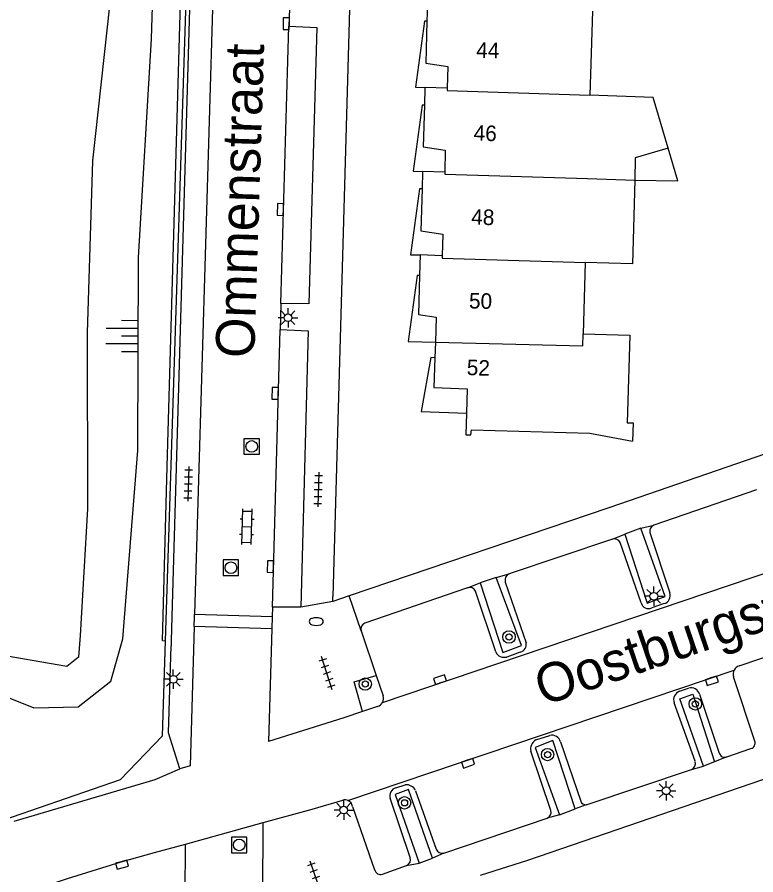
# Model space of a CAD drawing. Extents: x 125000 to 129004, y 397500 to 399008.
# Drawn here: x 127295.3 to 127342.9, y 398810.1 to 398865.3 of the extents above; entities that cross this region are included whole.
import ezdxf

# ---------------------------------------------------------------- set-up
doc = ezdxf.new("R2010")
doc.units = 0
for name, color, linetype in [('gg-afsc-faunaraster', 7, 'Continuous'), ('gg-afsc-hekwerk', 7, 'Continuous'), ('gg-afsc-muur', 7, 'Continuous'), ('gg-anno-huisnummerreeks BGT', 7, 'Continuous'), ('gg-anno-openbare ruimte label', 7, 'Continuous'), ('gg-bbg-gedigitaliseerde bebouwing', 7, 'Continuous'), ('gg-bbg-hoofdgebouw', 7, 'Continuous'), ('gg-bbg-luifel en loopbrug', 7, 'Continuous'), ('gg-bbg-tussenscheiding', 7, 'Continuous'), ('gg-knt-BGT kruinlijn', 7, 'Continuous'), ('gg-knt-bovenkant onderkant talud', 7, 'Continuous'), ('gg-knt-verharding', 7, 'Continuous'), ('gg-knt-verharding nz', 7, 'Continuous'), ('gt-grn-groengrens', 7, 'Continuous'), ('gt-grn-weggrens', 7, 'Continuous'), ('gt-symb-boom', 7, 'Continuous'), ('gt-symb-brandkraan', 7, 'Continuous'), ('gt-symb-klinker verharding', 7, 'Continuous'), ('gt-symb-kolk', 7, 'Continuous'), ('gt-symb-lichtmast', 7, 'Continuous'), ('gt-symb-rioolschacht', 7, 'Continuous'), ('gt-symb-talud symbool', 7, 'Continuous'), ('gt-symb-tegel verharding', 7, 'Continuous')]:
    doc.layers.add(name, color=color, linetype=linetype)

# ---------------------------------------------------------------- blocks, each defined once
blk = doc.blocks.new('gt0-TEG1')
at = {"layer": 'gt-symb-tegel verharding'}
for p, q in [((-1.125, 0), (1.125, 0)), ((-0.9, -0.25), (-0.9, 0.25)), ((-0.45, -0.25), (-0.45, 0.25)), ((0, -0.25), (0, 0.25)), ((0.45, -0.25), (0.45, 0.25)), ((0.9, -0.25), (0.9, 0.25))]:
    blk.add_line(p, q, dxfattribs=at)
blk = doc.blocks.new('gt0-BOOM')
at = {"layer": 'gt-symb-boom'}
for radius in [0.4, 0.2]:
    blk.add_circle((0, 0), radius, dxfattribs=at)
blk = doc.blocks.new('gt0-KOLK')
at = {"layer": 'gt-symb-kolk'}
blk.add_lwpolyline([(0, 0), (0.375, 0), (0.375, 0.4), (-0.375, 0.4), (-0.375, 0), (0, 0)], dxfattribs=at)
blk = doc.blocks.new('gt0-LMAST')
at = {"layer": 'gt-symb-lichtmast'}
for p, q in [((-0.005, 0.246), (-0.005, 0.621)), ((-0.182, 0.173), (-0.447, 0.438)), ((0.172, 0.173), (0.437, 0.438)), ((-0.255, -0.004), (-0.63, -0.004)), ((-0.182, -0.181), (-0.447, -0.446)), ((-0.005, -0.254), (-0.005, -0.629)), ((0.437, -0.446), (0.172, -0.181)), ((0.245, -0.004), (0.62, -0.004))]:
    blk.add_line(p, q, dxfattribs=at)
blk.add_circle((-0.005, -0.004), 0.25, dxfattribs=at)
blk = doc.blocks.new('gt0-TALUD_1')
at = {"layer": 'gt-symb-talud symbool'}
for p, q in [((-1, -1), (-1, 0)), ((-0.5, -2), (-0.5, 0)), ((0, -1), (0, 0)), ((0.5, -2), (0.5, 0)), ((1, -1), (1, 0))]:
    blk.add_line(p, q, dxfattribs=at)
blk = doc.blocks.new('gt0-RS')
at = {"layer": 'gt-symb-rioolschacht'}
blk.add_lwpolyline([(-0.5, -0.5), (0.5, -0.5), (0.5, 0.5), (-0.5, 0.5)], close=True, dxfattribs=at)
blk.add_circle((0, 0), 0.375, dxfattribs=at)
blk = doc.blocks.new('gt0-KL1')
at = {"layer": 'gt-symb-klinker verharding'}
for p, q in [((-1.15, 0.3), (1.15, 0.3)), ((-1, -0.3), (-1, 0.3)), ((-0.5, 0.3), (-0.5, 0.45)), ((0, -0.3), (0, 0.3)), ((0.5, 0.3), (0.5, 0.45)), ((1, -0.3), (1, 0.3)), ((-1.15, -0.3), (1.15, -0.3)), ((-0.5, -0.45), (-0.5, -0.3)), ((0.5, -0.45), (0.5, -0.3))]:
    blk.add_line(p, q, dxfattribs=at)
blk = doc.blocks.new('gt0-BR')
at = {"layer": 'gt-symb-brandkraan'}
for centre, radius, start, end in [((-0.244, 0), 0.206, 107.5669, 252.4331), ((0.599, -2.664), 3, 106.892, 107.5669), ((0, -0.691), 0.938, 73.108, 106.892), ((-0.599, -2.664), 3, 72.4331, 73.108), ((0.244, 0), 0.206, 287.567, 72.4331), ((0.599, 2.664), 3, 252.4331, 253.108), ((0, 0.691), 0.938, 253.108, 286.8921), ((-0.599, 2.664), 3, 286.8921, 287.567)]:
    blk.add_arc(centre, radius, start, end, dxfattribs=at)

msp = doc.modelspace()

# ---------------------------------------------------------------- linework, layer by layer
at = {"layer": 'gg-afsc-faunaraster'}
msp.add_line((127304.697, 398819.013), (127304.893, 398825.142), dxfattribs=at)
msp.add_lwpolyline([(127304.893, 398825.142), (127307.006, 398891.033), (127306.651, 398893.309), (127305.853, 398895.355), (127289.659, 398919.493), (127285.91, 398922.103)], dxfattribs=at)
at = {"layer": 'gg-afsc-hekwerk'}
msp.add_lwpolyline([(127304.697, 398819.013), (127301.969, 398816.185), (127295.017, 398813.764), (127288.102, 398811.338)], dxfattribs=at)
at = {"layer": 'gg-afsc-muur'}
for p, q in [((127328.22, 398811.003), (127344.036, 398816.426)), ((127325.174, 398810.03), (127328.22, 398811.003))]:
    msp.add_line(p, q, dxfattribs=at)
at = {"layer": 'gg-bbg-gedigitaliseerde bebouwing'}
for p, q in [((127332.378, 398865.697), (127332.221, 398860.29)), ((127331.918, 398849.505), (127331.775, 398844.905)), ((127331.775, 398844.905), (127334.782, 398844.813))]:
    msp.add_line(p, q, dxfattribs=at)
for points in [[(127337.247, 398856.872), (127336.287, 398860.138), (127332.221, 398860.29)], [(127337.247, 398856.872), (127335.141, 398856.253), (127335.112, 398854.813)], [(127335.112, 398854.813), (127334.954, 398849.407), (127331.918, 398849.505)]]:
    msp.add_lwpolyline(points, dxfattribs=at)
at = {"layer": 'gg-bbg-hoofdgebouw'}
for p, q in [((127321.755, 398866.167), (127321.725, 398865.038)), ((127321.594, 398860.782), (127321.56, 398859.629)), ((127323.032, 398860.721), (127321.594, 398860.782)), ((127321.443, 398855.372), (127321.409, 398854.242)), ((127322.882, 398855.325), (127321.443, 398855.372)), ((127321.278, 398849.986), (127321.246, 398848.662)), ((127322.707, 398849.925), (127321.278, 398849.986)), ((127322.267, 398844.37), (127322.231, 398843.371)), ((127324.317, 398841.374), (127324.266, 398839.804))]:
    msp.add_line(p, q, dxfattribs=at)
for points in [[(127321.725, 398865.038), (127321.654, 398862.349), (127323.062, 398862.12), (127323.032, 398860.721)], [(127321.56, 398859.629), (127321.482, 398856.949), (127322.901, 398856.732), (127322.882, 398855.325)], [(127321.409, 398854.242), (127321.325, 398851.531), (127322.745, 398851.322), (127322.707, 398849.925)], [(127321.246, 398848.662), (127321.187, 398846.143), (127322.308, 398845.976), (127322.267, 398844.37)], [(127334.782, 398844.813), (127334.608, 398839.184), (127335.001, 398839.173), (127334.968, 398838.001)], [(127322.231, 398843.371), (127322.158, 398841.445), (127324.317, 398841.374)], [(127324.266, 398839.804), (127324.221, 398838.406), (127324.55, 398838.398), (127324.582, 398838.72), (127332.21, 398838.503), (127334.968, 398838.001)]]:
    msp.add_lwpolyline(points, dxfattribs=at)
at = {"layer": 'gg-bbg-luifel en loopbrug'}
for points in [[(127321.725, 398865.038), (127321.568, 398865.043), (127320.983, 398860.8), (127321.594, 398860.782)], [(127321.56, 398859.629), (127321.417, 398859.633), (127320.832, 398855.39), (127321.443, 398855.372)], [(127335.112, 398854.813), (127337.87, 398854.757), (127337.247, 398856.872)], [(127321.409, 398854.242), (127321.252, 398854.247), (127320.667, 398850.004), (127321.278, 398849.986)], [(127321.246, 398848.662), (127321.095, 398848.666), (127320.51, 398844.423), (127322.267, 398844.37)], [(127322.231, 398843.371), (127321.979, 398843.378), (127321.342, 398839.899), (127324.266, 398839.804)]]:
    msp.add_lwpolyline(points, dxfattribs=at)
at = {"layer": 'gg-bbg-tussenscheiding'}
msp.add_line((127332.065, 398854.902), (127335.112, 398854.813), dxfattribs=at)
for points in [[(127323.032, 398860.721), (127323.029, 398860.591), (127332.221, 398860.29)], [(127322.882, 398855.325), (127322.88, 398855.187), (127332.065, 398854.902)], [(127322.707, 398849.925), (127322.703, 398849.787), (127331.918, 398849.505)], [(127322.267, 398844.37), (127331.75, 398844.124), (127331.775, 398844.905)]]:
    msp.add_lwpolyline(points, dxfattribs=at)
at = {"layer": 'gg-knt-BGT kruinlijn'}
msp.add_lwpolyline([(127288.092, 398825.099), (127290.46, 398823.208), (127296.402, 398820.807), (127299.263, 398820.88), (127301.376, 398822.535), (127302.148, 398825.264), (127303.114, 398837.395), (127303.143, 398849.814), (127303.983, 398863.9), (127304.454, 398879.121), (127304.506, 398889.319), (127304.206, 398892.498), (127296.566, 398904.509), (127287.73, 398917.86), (127279.742, 398922.4), (127275.622, 398925.686), (127276.382, 398927.096), (127275.266, 398931.847), (127268.937, 398944.463)], dxfattribs=at)
at = {"layer": 'gg-knt-bovenkant onderkant talud'}
msp.add_lwpolyline([(127291.893, 398906.399), (127293.297, 398903.938), (127297.338, 398897.038), (127300.017, 398893.344), (127301.135, 398890.641), (127301.302, 398887.705), (127301.163, 398881.044), (127301.615, 398876.05), (127301.811, 398873.141), (127301.48, 398867.826), (127300.191, 398856.045), (127299.841, 398844.971), (127299.861, 398833.645), (127299.392, 398825.483), (127299.277, 398824.072), (127298.53, 398823.483), (127293.548, 398824.341), (127290.31, 398825.479), (127288.069, 398827.23), (127286.321, 398828.89), (127288.092, 398825.099)], dxfattribs=at)
at = {"layer": 'gg-knt-verharding'}
for p, q in [((127307.248, 398893.6), (127305.301, 398826.7)), ((127317.515, 398893.178), (127315.667, 398827.983)), ((127308.65, 398891.184), (127306.763, 398826.847)), ((127312.889, 398866.453), (127312.84, 398864.722)), ((127312.31, 398846.855), (127312.263, 398845.176)), ((127342.949, 398834.864), (127336.325, 398832.585)), ((127335.504, 398832.382), (127334.459, 398831.997)), ((127336.068, 398832.108), (127337.363, 398828.216)), ((127333.67, 398831.684), (127327.008, 398829.447)), ((127335.513, 398827.576), (127334.157, 398831.468)), ((127318.861, 398821.167), (127345.131, 398830.058)), ((127326.187, 398829.214), (127325.153, 398828.87)), ((127324.341, 398828.547), (127317.725, 398826.276)), ((127326.766, 398828.918), (127328.102, 398825.012)), ((127315.669, 398827.676), (127315.667, 398827.983)), ((127316.714, 398828.031), (127315.669, 398827.676)), ((127326.148, 398824.415), (127324.853, 398828.324)), ((127311.777, 398827.309), (127311.765, 398826.7)), ((127313.604, 398827.301), (127311.777, 398827.309)), ((127337.002, 398827.527), (127336.203, 398827.255)), ((127306.758, 398826.668), (127306.763, 398826.847)), ((127306.763, 398826.847), (127311.765, 398826.7)), ((127305.301, 398826.7), (127305.255, 398825.134)), ((127306.739, 398826.047), (127306.758, 398826.668)), ((127311.765, 398826.7), (127311.741, 398825.9)), ((127311.741, 398825.9), (127306.739, 398826.047)), ((127317.485, 398825.772), (127318.451, 398822.907)), ((127305.255, 398825.134), (127305.246, 398824.803)), ((127327.726, 398824.401), (127326.86, 398824.09)), ((127316.639, 398814.845), (127341.505, 398823.253)), ((127318.451, 398822.907), (127318.898, 398821.581)), ((127342.832, 398818.669), (127341.459, 398822.804)), ((127337.987, 398821.883), (127338.575, 398822.093)), ((127339.28, 398821.702), (127340.547, 398817.895)), ((127318.546, 398820.903), (127317.579, 398820.575)), ((127338.992, 398817.371), (127337.646, 398821.146)), ((127328.728, 398818.749), (127329.633, 398819.032)), ((127330.32, 398818.627), (127331.626, 398814.813)), ((127329.706, 398814.213), (127328.403, 398818.015)), ((127341.039, 398817.657), (127342.587, 398818.187)), ((127340.248, 398817.344), (127339.537, 398817.063)), ((127306.476, 398817.081), (127305.821, 398816.877)), ((127331.976, 398814.571), (127338.756, 398816.852)), ((127319.714, 398815.673), (127320.321, 398815.856)), ((127320.983, 398815.481), (127322.315, 398811.719)), ((127320.646, 398811.186), (127319.36, 398814.989)), ((127316.933, 398814.466), (127318.353, 398810.386)), ((127330.266, 398813.916), (127331.261, 398814.317)), ((127322.816, 398811.453), (127329.464, 398813.702)), ((127306.175, 398812.039), (127311.184, 398813.422)), ((127321.229, 398810.805), (127322.085, 398811.127)), ((127318.857, 398810.112), (127320.408, 398810.664))]:
    msp.add_line(p, q, dxfattribs=at)
for points in [[(127312.84, 398864.722), (127314.624, 398864.634), (127314.109, 398846.85), (127312.31, 398846.855)], [(127312.263, 398845.176), (127314.068, 398845.094), (127313.604, 398827.301)], [(127344.772, 398837.615), (127333.435, 398833.702), (127316.714, 398828.031)], [(127334.459, 398831.997), (127335.903, 398827.556), (127337.067, 398827.997), (127335.504, 398832.382)], [(127325.153, 398828.87), (127326.619, 398824.375), (127327.812, 398824.833), (127326.187, 398829.214)], [(127341.829, 398823.518), (127350.822, 398826.577), (127356.899, 398828.672)], [(127305.821, 398816.877), (127305.073, 398819.213), (127305.246, 398824.803)], [(127317.579, 398820.575), (127317.026, 398822.496), (127318.451, 398822.907)], [(127339.537, 398817.063), (127338.005, 398821.401), (127338.834, 398821.707), (127340.248, 398817.344)], [(127317.579, 398820.575), (127316.374, 398820.166), (127311.529, 398818.656)], [(127331.261, 398814.317), (127329.834, 398818.722), (127328.687, 398818.252), (127330.266, 398813.916)], [(127295.141, 398813.507), (127304.226, 398816.206), (127305.821, 398816.877)], [(127322.085, 398811.127), (127320.536, 398815.562), (127319.681, 398815.242), (127321.229, 398810.805)], [(127311.184, 398813.422), (127314.331, 398814.291), (127316.303, 398814.874)], [(127289.829, 398806.85), (127295.504, 398808.805), (127298.57, 398809.827), (127302.031, 398810.907), (127304.179, 398811.488), (127306.175, 398812.039)]]:
    msp.add_lwpolyline(points, dxfattribs=at)
for centre, radius, start, end in [((127336.486, 398832.191), 0.426, 112.1873, 191.1825), ((127333.781, 398831.278), 0.421, 26.8094, 105.353), ((127327.204, 398829.037), 0.454, 115.5812, 195.2538), ((127324.48, 398828.166), 0.406, 22.9548, 109.9744), ((127336.845, 398828.048), 0.544, 286.7323, 17.9633), ((127335.992, 398827.703), 0.496, 194.8951, 295.2076), ((127317.873, 398825.896), 0.408, 111.3236, 197.7497), ((127327.605, 398824.897), 0.51, 283.7147, 13.0703), ((127326.701, 398824.684), 0.615, 205.9482, 284.9821), ((127342.006, 398822.971), 0.575, 107.937, 150.6226), ((127341.995, 398822.976), 0.563, 150.5174, 197.7835), ((127338.171, 398821.351), 0.563, 109.0397, 201.3016), ((127338.714, 398821.512), 0.597, 18.5551, 103.4185), ((127318.384, 398821.418), 0.539, 332.2061, 17.5798), ((127318.384, 398821.416), 0.538, 287.5173, 332.4151), ((127329.784, 398818.503), 0.55, 13.0581, 105.9016), ((127329.082, 398818.153), 0.693, 120.7454, 191.4891), ((127342.477, 398818.546), 0.375, 286.9835, 19.1282), ((127340.906, 398818.009), 0.376, 197.6143, 290.7559), ((127338.591, 398817.24), 0.422, 293.0764, 18.0191), ((127320.401, 398815.225), 0.636, 23.7608, 97.1791), ((127319.877, 398815.155), 0.543, 107.4802, 197.7927), ((127316.43, 398814.379), 0.511, 65.7799, 104.3542), ((127316.428, 398814.378), 0.513, 9.9314, 65.6719), ((127331.944, 398814.899), 0.329, 195.1081, 275.5698), ((127329.242, 398814.12), 0.473, 297.9904, 11.3269), ((127322.729, 398811.894), 0.449, 202.8738, 281.1951), ((127320.261, 398811.046), 0.409, 291.0177, 19.9622), ((127318.724, 398810.467), 0.379, 192.3583, 290.5802)]:
    msp.add_arc(centre, radius, start, end, dxfattribs=at)
at = {"layer": 'gg-knt-verharding nz'}
for p, q in [((127312.31, 398846.855), (127312.84, 398864.722)), ((127311.777, 398827.309), (127312.263, 398845.176))]:
    msp.add_line(p, q, dxfattribs=at)
at = {"layer": 'gt-grn-groengrens'}
msp.add_line((127304.697, 398825.148), (127304.893, 398825.142), dxfattribs=at)
msp.add_lwpolyline([(127304.697, 398825.148), (127304.99, 398836.369), (127306.634, 398893.173), (127289.714, 398918.734), (127288.618, 398919.539), (127285.444, 398921.793)], dxfattribs=at)
at = {"layer": 'gt-grn-weggrens'}
for p, q in [((127335.504, 398832.382), (127336.325, 398832.585)), ((127333.67, 398831.684), (127334.459, 398831.997)), ((127326.187, 398829.214), (127327.008, 398829.447)), ((127324.341, 398828.547), (127325.153, 398828.87)), ((127317.485, 398825.772), (127316.714, 398828.031)), ((127315.669, 398827.676), (127313.604, 398827.301)), ((127306.739, 398826.047), (127306.476, 398817.081)), ((127311.741, 398825.9), (127311.529, 398818.656)), ((127341.039, 398817.657), (127340.248, 398817.344)), ((127338.756, 398816.852), (127339.537, 398817.063)), ((127331.976, 398814.571), (127331.261, 398814.317)), ((127330.266, 398813.916), (127329.464, 398813.702)), ((127311.148, 398805.746), (127311.184, 398813.422)), ((127306.145, 398805.77), (127306.175, 398812.039)), ((127322.816, 398811.453), (127322.085, 398811.127)), ((127320.408, 398810.664), (127321.229, 398810.805))]:
    msp.add_line(p, q, dxfattribs=at)

# ---------------------------------------------------------------- block references
at = {"layer": 'gt-symb-boom'}
for p in [(127327.008, 398825.38), (127317.748, 398822.347), (127339.008, 398821.068), (127329.49, 398817.804), (127320.28, 398814.699)]:
    msp.add_blockref('gt0-BOOM', p, dxfattribs=at)
at = {"layer": 'gt-symb-brandkraan'}
msp.add_blockref('gt0-BR', (127314.596, 398826.375), dxfattribs=at)
at = {"layer": 'gt-symb-klinker verharding', "rotation": -91.66111204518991}
msp.add_blockref('gt0-KL1', (127310.123, 398832.485), dxfattribs=at)
at = {"layer": 'gt-symb-kolk'}
for p, rotation in [((127312.864, 398864.889), 89.08334574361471), ((127312.485, 398852.912), 88.33888795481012), ((127312.146, 398841.065), 88.39613722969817), ((127311.838, 398829.911), 88.68242937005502), ((127322.619, 398822.439), 18.67993195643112), ((127340.004, 398822.746), -161.3200680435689), ((127324.312, 398817.44), -161.3200680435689), ((127302.031, 398810.907), -163.95705115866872)]:
    msp.add_blockref('gt0-KOLK', p, dxfattribs=dict(at, rotation=rotation))
at = {"layer": 'gt-symb-lichtmast'}
for p in [(127312.781, 398845.947), (127336.335, 398828.007), (127305.397, 398822.66), (127337.133, 398815.479), (127316.369, 398814.234)]:
    msp.add_blockref('gt0-LMAST', p, dxfattribs=at)
at = {"layer": 'gt-symb-rioolschacht'}
for p in [(127310.439, 398837.653), (127309.099, 398829.839), (127309.634, 398811.987)]:
    msp.add_blockref('gt0-RS', p, dxfattribs=at)
at = {"layer": 'gt-symb-talud symbool', "xscale": 1.000001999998, "yscale": 1.0000019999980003, "rotation": -90.11459140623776}
msp.add_blockref('gt0-TALUD_1', (127303.056, 398844.775), dxfattribs=at)
at = {"layer": 'gt-symb-tegel verharding'}
for p, rotation in [((127306.353, 398835.244), -91.66111204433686), ((127314.719, 398834.88), -91.66111204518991), ((127315.283, 398823.049), 107.87342106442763), ((127314.56, 398809.874), 108.85183577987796)]:
    msp.add_blockref('gt0-TEG1', p, dxfattribs=dict(at, rotation=rotation))

# ---------------------------------------------------------------- texts
at = {"layer": 'gg-anno-huisnummerreeks BGT'}
for s, rotation, p in [('44', 358.5, (127324.887, 398862.696)), ('46', 358.3, (127324.719, 398857.356)), ('48', 358.2, (127324.562, 398851.95)), ('50', 358.6, (127324.42, 398846.545)), ('52', 357.8, (127324.272, 398842.256))]:
    msp.add_text(s, height=1, rotation=rotation, dxfattribs=at).set_placement(p)
at = {"layer": 'gg-anno-openbare ruimte label'}
for s, rotation, p in [('Ommenstraat', 88.2, (127310.601, 398843.32)), ('Oostburgstraat', 18.8, (127329.196, 398820.924))]:
    msp.add_text(s, height=2.5, rotation=rotation, dxfattribs=at).set_placement(p)

doc.saveas('drawing.dxf')
